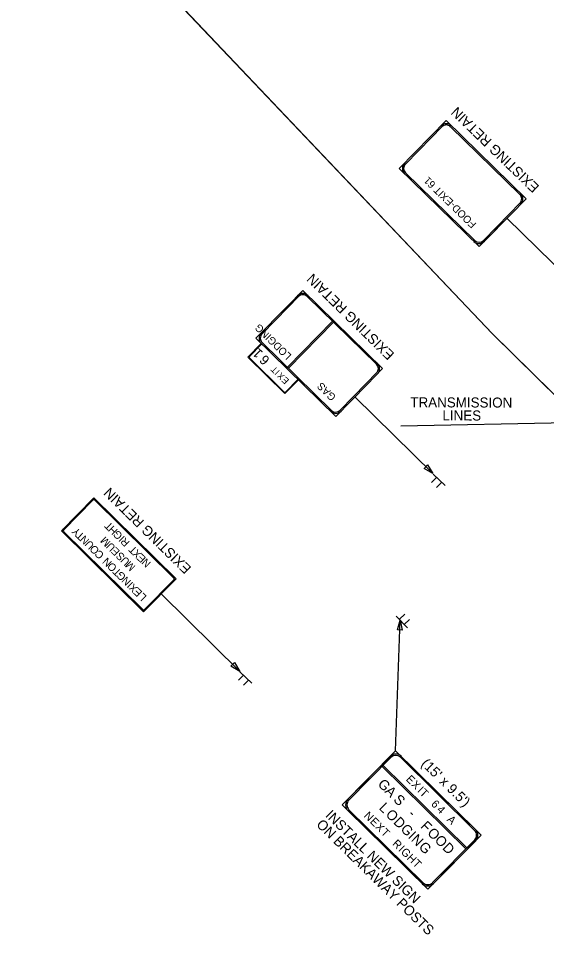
# Model space of a CAD drawing. Extents: x -5665 to 1997148, y 4 to 812485.
# Drawn here: x 1957198 to 1958516, y 793741 to 796038 of the extents above; entities that cross this region are included whole.
import ezdxf

# ---------------------------------------------------------------- set-up
doc = ezdxf.new("R2010")
doc.units = 0
for name, color, linetype in [('RD_EX_H20_TX', 7, 'Continuous'), ('RD_EX_Misc', 7, 'Continuous'), ('RD_PD_Final_TX', 7, 'Continuous'), ('RD_SHT_TX', 7, 'Continuous')]:
    doc.layers.add(name, color=color, linetype=linetype)

msp = doc.modelspace()

# ---------------------------------------------------------------- linework, layer by layer
at = {"layer": 'RD_EX_H20_TX'}
for points in [[(1962404, 800141.4), (1963753.3, 798814), (1964835.2, 797771.3), (1960364.2, 793199.8), (1958829.3, 794809.7), (1958381.6, 795250.1), (1957464.7, 796215.1), (1961650.1, 800469.8)], [(1958379.6, 795252.1), (1958829.6, 794809.5), (1959976.9, 793606), (1955596.7, 789155.3), (1952602.5, 792100.6), (1957064.4, 796636.4)]]:
    msp.add_lwpolyline(points, close=True, dxfattribs=at)
at = {"layer": 'RD_EX_Misc'}
for p, q in [((1958649.8, 795310.3), (1958417.4, 795539)), ((1958232.4, 794901.5), (1958037.8, 795093)), ((1957750.5, 794407.9), (1957553.7, 794601.5)), ((1958139.5, 794209.7), (1958150.5, 794535.9))]:
    msp.add_line(p, q, dxfattribs=at)
for points in [[(1958006.2, 794074.3), (1958220, 793863.9), (1958353.3, 793999.3), (1958139.5, 794209.7), (1958006.2, 794074.3), (1958006.2, 794074.3), (1958006.2, 794074.3)], [(1958020.2, 794088.5), (1958125.5, 794195.4)], [(1958127.8, 794193.1), (1958022.6, 794086.2)], [(1958127.8, 794193.1), (1958127.8, 794193.1), (1958127.8, 794193.1)], [(1958336.7, 794010.9), (1958151.4, 794193.3)], [(1958153.7, 794195.7), (1958339.1, 794013.3)], [(1958108, 794172.9), (1958317, 793967.2), (1958314.7, 793964.8), (1958105.6, 794170.5), (1958108, 794172.9)], [(1958022.8, 794062.6), (1958208.1, 793880.3)], [(1958022.8, 794062.6), (1958022.8, 794062.6), (1958022.8, 794062.6)], [(1958205.8, 793877.9), (1958020.5, 794060.3)], [(1958336.7, 794010.9), (1958336.7, 794010.9), (1958336.7, 794010.9)], [(1958231.7, 793880.4), (1958336.9, 793987.4)], [(1958339.3, 793985), (1958234.1, 793878.1)], [(1958231.7, 793880.4), (1958231.7, 793880.4), (1958231.7, 793880.4)]]:
    msp.add_lwpolyline(points, dxfattribs=at)
for centre, radius, start, end in [((1958139.7, 794181.4), 20, 45.4571, 135.4567), ((1958139.7, 794181.4), 16.7, 45.4571, 135.4567), ((1958034.5, 794074.5), 20, 135.4567, 225.457), ((1958034.5, 794074.5), 16.7, 135.4567, 225.457), ((1958325, 793999), 16.7, 315.4569, 45.4571), ((1958325, 793999), 20, 315.4569, 45.4571), ((1958219.8, 793892.1), 20, 225.457, 315.4572), ((1958219.8, 793892.1), 16.7, 225.457, 315.4572)]:
    msp.add_arc(centre, radius, start, end, dxfattribs=at)
at = {"layer": 'RD_PD_Final_TX'}
for points in [[(1958210.4, 794914.4), (1958219.1, 794923.3), (1958232.4, 794901.5)], [(1958156.2, 794511), (1958143.8, 794511.2), (1958150.5, 794535.9)], [(1957728.4, 794420.9), (1957737.1, 794429.7), (1957750.5, 794407.9)]]:
    msp.add_lwpolyline(points, close=True, dxfattribs=at)
at = {"layer": 'RD_SHT_TX'}
for p, q in [((1958152.5, 795020.6), (1958883.8, 795035.8)), ((1958229.3, 794879.1), (1958241.6, 794892)), ((1958262.8, 794872.1), (1958232.9, 794900.2)), ((1958241.7, 794866.5), (1958253.9, 794879.5)), ((1958140.9, 794546), (1958169.2, 794516.3)), ((1958162.2, 794550.4), (1958149.3, 794538.1)), ((1958173.9, 794537.2), (1958161, 794524.9)), ((1957780.6, 794378.5), (1957750.7, 794406.7)), ((1957747.2, 794385.5), (1957759.4, 794398.5)), ((1957759.5, 794373), (1957771.8, 794386))]:
    msp.add_line(p, q, dxfattribs=at)
for points in [[(1958465, 795587.7), (1958265.7, 795782.6), (1958226.7, 795742.8)], [(1958254.9, 795767.2), (1958228.9, 795740.6)], [(1958449.5, 795598.5), (1958276.8, 795767.4)], [(1958226.7, 795742.8), (1958148.7, 795663), (1958348, 795468.1), (1958426, 795547.8), (1958426, 795547.8)], [(1958228.9, 795740.6), (1958163.9, 795674.2)], [(1958164.2, 795652.3), (1958336.9, 795483.3)], [(1958426, 795547.8), (1958465, 795587.7), (1958465, 795587.7)], [(1958423.8, 795550), (1958449.8, 795576.6)], [(1958358.8, 795483.5), (1958423.8, 795550)], [(1958426, 795547.8), (1958361, 795481.4)], [(1958107.1, 795163.8), (1957907.7, 795358.8), (1957868.7, 795318.9)], [(1957896.9, 795343.3), (1957871, 795316.7)], [(1958091.6, 795174.6), (1957918.9, 795343.6)], [(1957868.7, 795318.9), (1957790.8, 795239.2), (1957990.1, 795044.2), (1958068.1, 795124), (1958068.1, 795124)], [(1957871, 795316.7), (1957806, 795250.3)], [(1957981.5, 795282.3), (1957869.2, 795167.4)], [(1957984, 795279.8), (1957871.7, 795165)], [(1957804.1, 795226.2), (1957770.5, 795191.9), (1957863, 795101.4), (1957896.6, 795135.7), (1957896.6, 795135.7)], [(1957805.2, 795225.1), (1957775, 795194.2)], [(1957806.2, 795228.4), (1957979, 795059.4)], [(1957775.1, 795189.7), (1957860.7, 795105.9)], [(1958068.1, 795124), (1958107.1, 795163.8), (1958107.1, 795163.8)], [(1958065.9, 795126.1), (1958091.8, 795152.7)], [(1957865.3, 795105.9), (1957895.4, 795136.8)], [(1958000.9, 795059.7), (1958065.9, 795126.1)], [(1957591.2, 794638.7), (1957385.9, 794840.6), (1957305.1, 794758.5), (1957510.4, 794556.5), (1957591.2, 794638.7), (1957591.2, 794638.7), (1957591.2, 794638.7)], [(1957383.8, 794835.1), (1957310.6, 794760.7)], [(1957383.8, 794835.1), (1957383.8, 794835.1), (1957383.8, 794835.1)], [(1957585.7, 794640.7), (1957388.1, 794835.1)], [(1957310.7, 794756.4), (1957508.3, 794562)], [(1957310.7, 794756.4), (1957310.7, 794756.4), (1957310.7, 794756.4)], [(1957512.5, 794562.1), (1957585.7, 794636.5)], [(1957585.7, 794640.7), (1957585.7, 794640.7), (1957585.7, 794640.7)], [(1957512.5, 794562.1), (1957512.5, 794562.1), (1957512.5, 794562.1)]]:
    msp.add_lwpolyline(points, dxfattribs=at)
for centre, radius, start, end in [((1958266, 795756.3), 18.6, 45.6377, 135.6379), ((1958266, 795756.3), 15.5, 45.6377, 135.6379), ((1958175, 795663.3), 18.6, 135.6376, 225.6379), ((1958175, 795663.3), 15.5, 135.6376, 225.6379), ((1958438.7, 795587.4), 18.6, 315.6375, 45.6377), ((1958438.7, 795587.4), 15.5, 315.6375, 45.6377), ((1958347.7, 795494.4), 18.6, 225.6379, 315.6375), ((1958347.7, 795494.4), 15.5, 225.6379, 315.6375), ((1957908, 795332.5), 18.6, 45.6377, 135.6379), ((1957908, 795332.5), 15.5, 45.6377, 135.6379), ((1957817, 795239.5), 18.6, 135.6376, 225.6379), ((1957817, 795239.5), 15.5, 135.6376, 225.6379), ((1957777.3, 795192), 4.8, 135.6376, 225.6379), ((1957777.3, 795192), 3.2, 135.6376, 225.6379), ((1958080.8, 795163.5), 15.5, 315.6375, 45.6377), ((1958080.8, 795163.5), 18.6, 315.6375, 45.6377), ((1957863, 795108.2), 4.8, 225.6379, 315.6375), ((1957863, 795108.2), 3.2, 225.6379, 315.6375), ((1957989.8, 795070.5), 18.6, 225.6379, 315.6375), ((1957989.8, 795070.5), 15.5, 225.6379, 315.6375), ((1957386, 794833), 5.4, 45.4705, 135.4707), ((1957386, 794833), 3, 45.4705, 135.4707), ((1957312.8, 794758.6), 5.4, 135.4705, 225.4707), ((1957312.8, 794758.6), 3, 135.4705, 225.4707), ((1957583.6, 794638.6), 3, 315.4703, 45.4705), ((1957583.6, 794638.6), 5.4, 315.4703, 45.4705), ((1957510.4, 794564.2), 5.4, 225.4707, 315.4703), ((1957510.4, 794564.2), 3, 225.4707, 315.4703)]:
    msp.add_arc(centre, radius, start, end, dxfattribs=at)

# ---------------------------------------------------------------- texts
at = {"layer": 'RD_EX_Misc'}
for s, height, rotation, p in [('EXISTING RETAIN', 25, 135.9277, (1958499.9, 795618.4)), ('EXISTING RETAIN', 25, 135.4569, (1958138.1, 795200.6)), ('EXISTING RETAIN', 25, 135.4569, (1957631, 794666.7)), ('G', 25, 315.4569, (1958093.1, 794124.4)), ('E', 20, 315.4569, (1958163.6, 794136.9)), ('X', 20, 315.4569, (1958177.1, 794123.6)), ('A', 25, 315.4569, (1958110.9, 794106.9)), ('I', 20, 315.4569, (1958192.4, 794108.5)), ('T', 20, 315.4569, (1958198.2, 794102.8)), ('S', 25, 315.4569, (1958132.4, 794085.7)), ('6', 20, 315.4569, (1958226.6, 794074.9)), ('L', 25, 315.4569, (1958096.2, 794065.3)), ('O', 25, 315.4569, (1958112.9, 794048.8)), ('4', 20, 315.4569, (1958240.9, 794060.8)), ('N', 20, 315.4569, (1958058.9, 794045.8)), ('E', 20, 315.4569, (1958073.9, 794031.1)), ('D', 25, 315.4569, (1958132.3, 794029.7)), ('-', 25, 315.4569, (1958168.9, 794049.8)), ('A', 20, 315.4569, (1958265.9, 794036.2)), ('X', 20, 315.4569, (1958087.3, 794017.9)), ('T', 20, 315.4569, (1958101.5, 794003.9)), ('G', 25, 315.4569, (1958150.1, 794012.1)), ('F', 25, 315.4569, (1958200.1, 794019.1)), ('O', 25, 315.4569, (1958216.8, 794002.6)), ('I', 25, 315.4569, (1958168.9, 793993.6)), ('N', 25, 315.4569, (1958176.6, 793986.1)), ('O', 25, 315.4569, (1958235.3, 793984.5)), ('R', 20, 315.4569, (1958129.8, 793976)), ('I', 20, 315.4569, (1958144.8, 793961.2)), ('G', 25, 315.4569, (1958195.4, 793967.6)), ('D', 25, 315.4569, (1958254.6, 793965.5)), ('G', 20, 315.4569, (1958151, 793955.2)), ('H', 20, 315.4569, (1958166, 793940.4)), ('T', 20, 315.4569, (1958180.3, 793926.3))]:
    msp.add_text(s, height=height, rotation=rotation, dxfattribs=at).set_placement(p)
at = {"layer": 'RD_SHT_TX'}
for s, height, rotation, p in [('FOOD-EXIT 61', 18.587, 135.6376, (1958342.4, 795525.4)), ('LODGING', 18.59, 135.6376, (1957880.8, 795197)), ('1', 24, 135.6376, (1957809.6, 795203.9)), ('6', 24, 135.6376, (1957826.8, 795187.1)), ('T', 16, 135.6376, (1957846.8, 795162)), ('I', 16, 135.6376, (1957851.5, 795157.5)), ('X', 16, 135.6376, (1957863.7, 795145.4)), ('E', 16, 135.6376, (1957874.6, 795134.8)), ('GAS', 18.59, 135.6376, (1957992, 795094.2)), ('TRANSMISSION', 25, 359.866, (1958176.2, 795066.9)), ('LINES', 25, 359.866, (1958256.3, 795034.2)), ('T', 19.2, 135.4705, (1957435.3, 794771.9)), ('Y', 19.2, 135.4705, (1957355, 794756.6)), ('T', 19.2, 135.4705, (1957364.2, 794747.5)), ('H', 19.2, 135.4705, (1957447, 794760.3)), ('G', 19.2, 135.4705, (1957459.4, 794748.1)), ('N', 19.2, 135.4705, (1957376, 794736)), ('U', 19.2, 135.4705, (1957388.4, 794723.8)), ('M', 19.2, 135.4705, (1957429.2, 794730.7)), ('U', 19.2, 135.4705, (1957441.6, 794718.5)), ('I', 19.2, 135.4705, (1957464.8, 794742.9)), ('R', 19.2, 135.4705, (1957477.2, 794730.7)), ('O', 19.2, 135.4705, (1957401.2, 794711.1)), ('C', 19.2, 135.4705, (1957413, 794699.6)), ('E', 19.2, 135.4705, (1957452.6, 794707.8)), ('S', 19.2, 135.4705, (1957465, 794695.5)), ('T', 19.2, 135.4705, (1957495.8, 794712.3)), ('X', 19.2, 135.4705, (1957506.7, 794701.6)), ('N', 19.2, 135.4705, (1957432.4, 794680.4)), ('U', 19.2, 135.4705, (1957477.4, 794683.3)), ('M', 19.2, 135.4705, (1957491.2, 794669.8)), ('E', 19.2, 135.4705, (1957517.6, 794690.9)), ('N', 19.2, 135.4705, (1957530, 794678.7)), ('O', 19.2, 135.4705, (1957445.2, 794667.8)), ('T', 19.2, 135.4705, (1957456.2, 794657.1)), ('G', 19.2, 135.4705, (1957467.9, 794645.5)), ('N', 19.2, 135.4705, (1957480.3, 794633.3)), ('I', 19.2, 135.4705, (1957485.7, 794628)), ('X', 19.2, 135.4705, (1957497.4, 794616.5)), ('E', 19.2, 135.4705, (1957508.3, 794605.7)), ('L', 19.2, 135.4705, (1957519.2, 794595)), ("(15' x 9.5')", 25, 315.4569, (1958201.5, 794175.4)), ('INSTALL NEW SIGN', 25, 315.4705, (1957962.6, 794046.7)), ('ON BREAKAWAY POSTS', 25, 315.4705, (1957939.8, 794023.5))]:
    msp.add_text(s, height=height, rotation=rotation, dxfattribs=at).set_placement(p)

doc.saveas('drawing.dxf')
